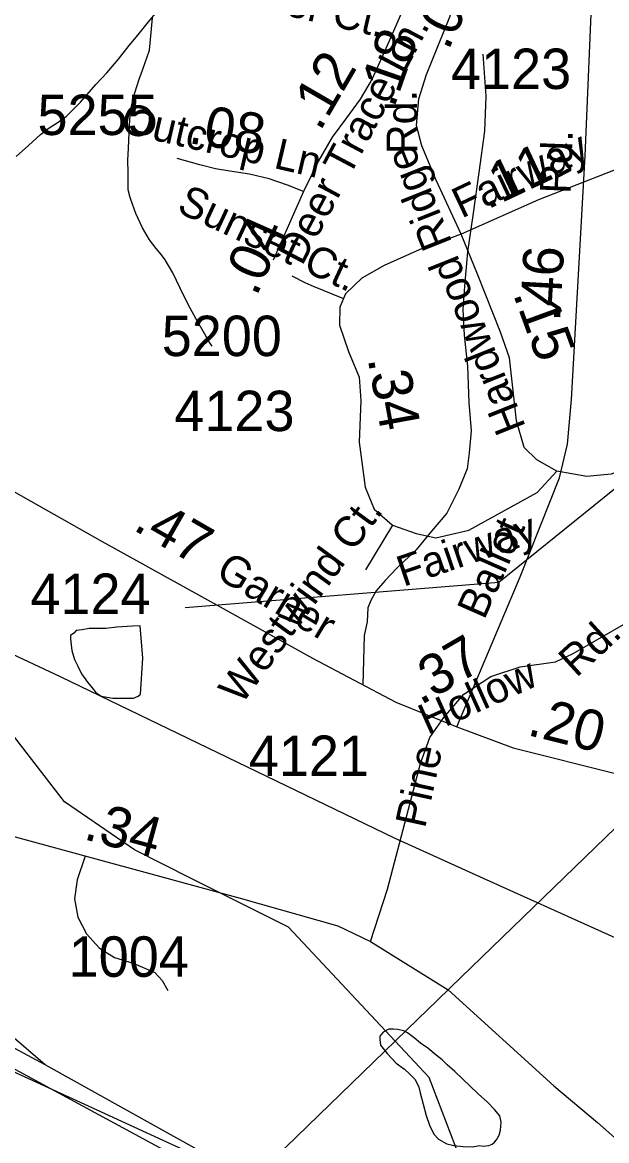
# Model space of a CAD drawing. Extents: x 2169602 to 2449496, y 721995 to 810662.
# Drawn here: x 2385634 to 2387442, y 765731 to 769191 of the extents above; entities that cross this region are included whole.
import ezdxf

# ---------------------------------------------------------------- set-up
doc = ezdxf.new("R2010")
doc.units = 0
doc.layers.add('Default', color=7, linetype='Continuous')

msp = doc.modelspace()

# ---------------------------------------------------------------- linework, layer by layer
at = {"layer": 'Default'}
for p, q in [((2386504.5, 768668.2), (2386409.9, 768455.7)), ((2386779.3, 767635.7), (2386696, 767496.9))]:
    msp.add_line(p, q, dxfattribs=at)
for points in [[(2386380.1, 765643.4), (2386857.9, 766106.2), (2386916.4, 766162.9), (2386960.4, 766205.5), (2388333.9, 767535.6), (2388482.6, 767665.6), (2388839.5, 768000.9), (2389171, 768336), (2391030.3, 770080.7), (2393764.7, 772758.1), (2394526.4, 773595), (2394852.5, 773868.2), (2394973.7, 773986.6), (2394998.1, 774010.6), (2395018.6, 774030.8), (2395083, 774094), (2395207.8, 774217.2), (2395509.9, 774514.3), (2395511.9, 774516.4), (2395846.4, 774839.9), (2396368, 775322.6), (2396469.9, 775429.5)], [(2386380.1, 765643.4), (2386857.9, 766106.2), (2386916.4, 766162.9), (2386960.4, 766205.5), (2388333.9, 767535.6), (2388482.6, 767665.6), (2388839.5, 768000.9), (2389171, 768336), (2391030.3, 770080.7), (2393764.7, 772758.1)], [(2386991.7, 768536.2), (2386914.3, 768702.7), (2386870.3, 768809.5), (2386853.6, 768872.3), (2386861.4, 768955), (2386884.4, 769030.4), (2386956.6, 769208.4), (2387029.9, 769428.8)], [(2386978.7, 767010.8), (2387174.9, 767475.7), (2387296.3, 767781.5), (2387321.4, 767886.2), (2387334, 768024.4), (2387375.9, 768778.3), (2387400, 769340.2), (2387399, 769387.8)], [(2385614.7, 768776.1), (2385652.8, 768810.2), (2385690.3, 768844.2), (2385714.1, 768862.5), (2385742.2, 768880.6), (2385770.3, 768900.7), (2385813.8, 768944.8), (2385861.4, 768999.2), (2385895.4, 769035.1), (2385931.5, 769077.5), (2385965.1, 769119.5), (2385991, 769151.6), (2386020.7, 769187.7), (2386050.6, 769223.7)], [(2386810.1, 769228.3), (2386768.1, 769131.1), (2386716.7, 769016.6), (2386679.8, 768953.2), (2386637.6, 768896.4), (2386592.7, 768835.7), (2386550.5, 768763.1), (2386504.5, 768668.2)], [(2386221.4, 768189), (2386209.5, 768207), (2386199, 768226.8), (2386170.9, 768274.5), (2386152.9, 768306.4), (2386136.5, 768338.5), (2386122.7, 768368.6), (2386100.2, 768416.2), (2386076.2, 768456.3), (2386064.3, 768471.9), (2386048.1, 768491.8), (2386027.8, 768518), (2386005.6, 768555.8), (2385985.7, 768599.8), (2385969.3, 768643.6), (2385967.3, 768649.6), (2385961.6, 768673.6), (2385961.1, 768691.5), (2385961.1, 768727.7), (2385960.7, 768763.4), (2385963, 768801.6), (2385964.4, 768849.6), (2385966.5, 768891.5), (2385972.4, 768937.7), (2385982.3, 768973.5), (2385996, 769015.6), (2386005.8, 769043.7), (2386027.6, 769105.8), (2386033.1, 769159.6), (2386037, 769205.7)], [(2387059.6, 769092.9), (2387068.1, 768963.1), (2387064.7, 768855), (2387047.3, 768727), (2387029.7, 768600.9), (2387012.2, 768480.9), (2387002.7, 768374.9), (2386997, 768302.8), (2387001.4, 768223), (2387011.8, 768127), (2387016.3, 768015.1), (2387022.7, 767927.2), (2387016.9, 767859.1), (2387011.1, 767809.2), (2386985.4, 767747.1), (2386947.7, 767672.9), (2386900, 767616.7), (2386852.4, 767558.5), (2386792.7, 767502.3), (2386756.7, 767464.2), (2386728.8, 767432), (2386713, 767401.9), (2386703.2, 767379.9), (2386701.3, 767336), (2386691.6, 767294), (2386687.6, 767141.5)], [(2386504.5, 768668.2), (2386454.6, 768687.8), (2386397.4, 768707.5), (2386336.8, 768721.8), (2386276.1, 768730.7), (2386231.4, 768737.8), (2386183.2, 768750.3), (2386113.6, 768770)], [(2387487.7, 768742.5), (2387231.8, 768641.9), (2386991.7, 768536.2)], [(2386991.7, 768536.2), (2386871.4, 768491.2), (2386754.2, 768438.8), (2386685.1, 768400.1), (2386633.8, 768350.8), (2386617.1, 768310), (2386616, 768254.5), (2386643.8, 768172.8), (2386676.2, 768093.2), (2386681.4, 768021), (2386676.2, 767892.2), (2386694.5, 767752.9), (2386722.8, 767684.9), (2386779.3, 767635.7), (2386852.5, 767609.5), (2386913.7, 767595.9), (2387016.3, 767619.9), (2387227.6, 767736.2), (2387288.3, 767802.1)], [(2387141.8, 768152.8), (2387113.6, 768232.5), (2387042.4, 768412.6), (2386991.7, 768536.2)], [(2386380.1, 765643.5), (2386857.9, 766106.2), (2386916.4, 766162.9), (2386960.4, 766205.5), (2388333.9, 767535.6), (2388505.9, 767702.1), (2388676.1, 767867), (2388744, 767932.7), (2388776, 767963.6), (2388815.8, 768002.1), (2388837.1, 768023), (2388922.4, 768105.7), (2388935.7, 768118.4), (2389025.9, 768205.9), (2389135.6, 768312), (2389194.1, 768368.8), (2389200.2, 768374.7), (2389278.4, 768450.3)], [(2386468.5, 768407.1), (2386510.3, 768385.1), (2386534.5, 768375.2), (2386628.2, 768337.1)], [(2384769.8, 768257.9), (2384992.7, 768131.2), (2385259.5, 767938.5), (2385407.6, 767851.6), (2385880.6, 767584.6), (2386264.6, 767372), (2386532.5, 767223.3), (2386790.4, 767087.2), (2386978.7, 767010.8)], [(2387288.3, 767802.1), (2387226.1, 767837.7), (2387187.4, 767875.4), (2387163.3, 767958.2), (2387141.8, 768152.8)], [(2387811.5, 767942.5), (2387699, 767897.4), (2387553.6, 767830.4), (2387456.8, 767792.7), (2387381.5, 767786.4), (2387288.3, 767802.1)], [(2386341.5, 765606), (2386222.6, 765660.4), (2385827.8, 765842.7), (2385306.4, 766081), (2384545.7, 766428.8), (2384484.8, 766456.3), (2384045.6, 766654.9), (2383770.3, 766779.4), (2382736.4, 767278.6), (2382556.2, 767363.9), (2382383.8, 767453), (2382193.5, 767554.3), (2382063.2, 767635.5), (2381946.9, 767717.1), (2381872, 767775.9)], [(2386156.9, 766542.1), (2385981.6, 766630.2), (2385764.7, 766779), (2385470.7, 767159), (2385093.8, 767793.2)], [(2387520.4, 767790.4), (2387109.2, 767457.9), (2386137.9, 767379.2)], [(2386711.3, 766346.6), (2386764.1, 766508.9), (2386866.1, 766897.4), (2386895.4, 766978.1), (2386938.8, 767039.8), (2387000.6, 767112.1), (2387084.3, 767166.5), (2387174.8, 767196.9), (2387283.6, 767212.6), (2387339.1, 767237.7), (2387495, 767327.8), (2387740.4, 767530.9), (2387830.9, 767624.1), (2387911.5, 767704.8)], [(2389357.3, 765493.2), (2389238.5, 765547.6), (2388843.6, 765729.8), (2388322.2, 765968.2), (2387561.5, 766315.9), (2387500.6, 766343.5), (2387061.4, 766542.1), (2386786.2, 766666.5), (2385752.3, 767165.8), (2385572, 767251), (2385399.7, 767340.2), (2385209.4, 767441.4), (2385079, 767522.7), (2384962.7, 767604.2), (2384887.9, 767663.1)], [(2386007.4, 767224.1), (2385999, 767324.3), (2385975.2, 767322.3), (2385926.8, 767319.9), (2385892.9, 767315.7), (2385869.2, 767315.6), (2385841.1, 767315.4), (2385819.1, 767311.4), (2385800.9, 767309.3), (2385793.3, 767301.1), (2385783, 767293.4), (2385783.4, 767283.1), (2385785.1, 767265.4), (2385787.1, 767247.3), (2385795.7, 767219.2), (2385805.6, 767199.4), (2385817.3, 767175.4), (2385835.5, 767149.5), (2385849.9, 767131.5), (2385861.8, 767117.6), (2385878, 767105.8), (2385914.1, 767099.9), (2385944.2, 767100.2), (2385978.2, 767099.9), (2385992, 767106), (2385999.8, 767112.5), (2386007.4, 767224.1)], [(2386978.7, 767010.8), (2387153.5, 766945.9), (2387482.1, 766864.2), (2387657.9, 766818.1), (2387869.2, 766757.4), (2387983.7, 766727.2)], [(2384967.9, 766840.1), (2385577.5, 766679.6), (2386307.9, 766480.7), (2386610.8, 766395.9), (2386711.3, 766346.6)], [(2385828.8, 766611.2), (2385803.3, 766538.2), (2385795.6, 766478.5), (2385805.3, 766422.6), (2385832.2, 766370.6), (2385872.7, 766326.3), (2385918.9, 766297.4), (2385976.7, 766280), (2386044.1, 766251.1), (2386067.2, 766226.1), (2386084.5, 766195.2)], [(2386843.6, 763044.9), (2386712.7, 763341.4), (2386686.6, 763492.9), (2386693.6, 763768.3), (2386899.7, 764393.9), (2386915.7, 764557.6), (2387021.7, 764909.7), (2387162.5, 765110.2), (2387161.7, 765353), (2387027.6, 765575.5), (2386892.7, 765926), (2386457.6, 766390.8), (2386156.9, 766542.1)], [(2385704.4, 765964.8), (2385504.5, 766136.9), (2385387.2, 766270.9), (2385311.8, 766411.9)], [(2386711.3, 766346.6), (2386952.2, 766197.6)], [(2386952.2, 766197.6), (2387279.1, 765900.4), (2387414.5, 765786.8), (2387510.6, 765701.6)], [(2385704.4, 765964.8), (2385395.6, 766131.5)], [(2386782.2, 766076.1), (2386768.6, 766076.1), (2386750.4, 766065.9), (2386740.8, 766053.9), (2386740.8, 766043.8), (2386742.4, 766025.7), (2386762.7, 765999.9), (2386791, 765970.1), (2386816.8, 765952), (2386833.2, 765936.1), (2386849.4, 765920.3), (2386861.1, 765896.2), (2386865.4, 765878.5), (2386883.9, 765808.4), (2386893.7, 765778.5), (2386907.9, 765750.8), (2386921.8, 765734.9), (2386947.9, 765720.8), (2386969.8, 765715.1), (2386997.9, 765712.8), (2387026.2, 765711), (2387049.8, 765715.1), (2387059.6, 765713.2)], [(2387059.6, 765713.2), (2387077.9, 765715.4), (2387087.9, 765719.5), (2387095.7, 765725.6), (2387101.6, 765733.6), (2387110.1, 765747.4), (2387113.9, 765763.5), (2387115.4, 765787.6), (2387111.5, 765807.6), (2387095.7, 765827.4), (2387073.3, 765849.5), (2387045, 765875.3), (2386972.9, 765945), (2386949.1, 765964.8), (2386932.9, 765980.7), (2386914.4, 765994.8), (2386888.8, 766016.6), (2386866.7, 766032.4), (2386846.6, 766048.5), (2386826.5, 766064.1), (2386814.4, 766070), (2386794.7, 766074.2), (2386782.2, 766076.1)], [(2385417.5, 766056.3), (2385720.7, 765891.5), (2386229.3, 765616.1), (2386599.7, 765413), (2387109.8, 765119.8), (2387782.6, 764751.2), (2388309.5, 764474.4)], [(2388350.5, 764513.7), (2387639.8, 764894.6), (2387018.2, 765232.9), (2386554.2, 765492.5), (2386121, 765733.4), (2385704.4, 765964.8)]]:
    msp.add_lwpolyline(points, dxfattribs=at)

# ---------------------------------------------------------------- texts
for s, height, rotation, p in [('Stauffer Ct.', 95, 346.8959, (2386120.3, 769289.5)), ('.05', 125, 64.8894, (2386951.7, 769101.5)), ('Deer Trace Ln.', 95, 62.0434, (2386499.7, 768435.1)), ('.18', 125, 70.7302, (2386784.2, 768923.3)), ('.12', 125, 59.8214, (2386555.1, 768851.3)), ('Rd.', 95, 90.6393, (2386856.9, 768784.5)), ('Outcrop Ln', 95, 346.8959, (2385934.3, 768851.8)), ('.08', 125, 350.9046, (2386145.2, 768818.2)), ('Fairway', 95, 25.2554, (2386993.4, 768583.5)), ('Rd.', 95, 87.6918, (2387330.2, 768659.6)), ('Hardwood Ridge', 95, 111.7734, (2387193.1, 767939.3)), ('.11', 125, 25.2554, (2387073.3, 768611.3)), ('Sunset Ct.', 95, 334.9746, (2386108.3, 768606.4)), ('.04', 125, 66.0041, (2386358.5, 768340.3)), ('.46', 125, 86.8224, (2387298, 768263.7)), ('.15', 125, 290.0877, (2387151.6, 768351.2)), ('.34', 125, 280.3849, (2386702.3, 768150.6)), ('.47', 125, 330.1053, (2385973.2, 767622.9)), ('Westwind Ct.', 95, 53.8178, (2386311.9, 767076.5)), ('Fairway', 95, 18.8146, (2386813.3, 767444)), ('Ballot', 95, 66.2021, (2387063.4, 767339.7)), ('Garner', 95, 329.0473, (2386227.8, 767476.2)), ('Rd.', 95, 42.4558, (2387348.3, 767161.4)), ('.37', 125, 30.1514, (2386866.6, 767076.7)), ('Hollow', 95, 24.2287, (2386887.8, 766985.3)), ('.20', 125, 346.0401, (2387193.2, 766986.7)), ('Pine', 95, 77.6659, (2386880.2, 766694.6)), ('.34', 125, 344.7624, (2385820, 766664.6))]:
    msp.add_text(s, height=height, rotation=rotation, dxfattribs=at).set_placement(p)
for s, p in [('4123', (2386960.7, 768985.2)), ('5255', (2385680.9, 768842.7)), ('5200', (2386065.4, 768158.6)), ('4123', (2386104.5, 767926.5)), ('4124', (2385658.9, 767360.5)), ('4121', (2386334.9, 766859.2)), ('1004', (2385777.3, 766237.7))]:
    msp.add_text(s, height=125, dxfattribs=at).set_placement(p)

doc.saveas('drawing.dxf')
